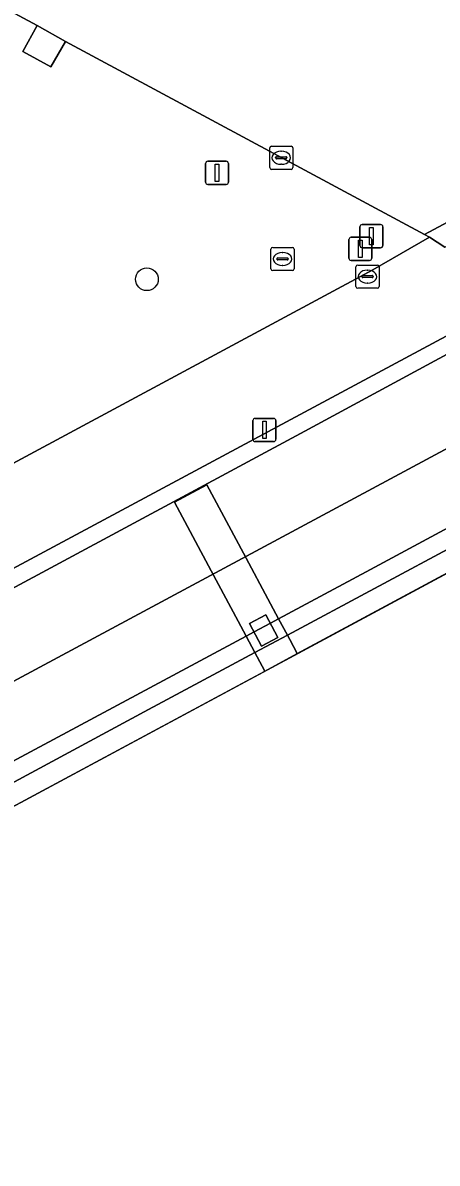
# Model space of a CAD drawing. Extents: x 158793 to 159888, y 384317 to 385256.
# Drawn here: x 159517.57 to 159535.46, y 384319.44 to 384368.65 of the extents above; entities that cross this region are included whole.
import ezdxf

# ---------------------------------------------------------------- set-up
doc = ezdxf.new("R2010")
doc.units = 0
for name, color, linetype in [('IMGEO_Berm_open', 7, 'Continuous'), ('IMGEO_Boom', 7, 'Continuous'), ('IMGEO_Dek', 7, 'Continuous'), ('IMGEO_Groenvoorziening', 7, 'Continuous'), ('IMGEO_Kolk', 7, 'Continuous'), ('IMGEO_Lichtmast', 7, 'Continuous'), ('IMGEO_Pijler', 7, 'Continuous'), ('IMGEO_Rijbaan_lokaal_gesloten', 7, 'Continuous'), ('IMGEO_Rijbaan_lokaal_open', 7, 'Continuous'), ('IMGEO_Rijbaan_regionaal_gesloten', 7, 'Continuous'), ('IMGEO_Rioolput', 7, 'Continuous'), ('IMGEO_Terreindeel_gesloten', 7, 'Continuous'), ('IMGEO_Verkeersbordpaal', 7, 'Continuous'), ('IMGEO_Voetgangersgebied_gesloten', 7, 'Continuous'), ('IMGEO_Voetgangersgebied_open', 7, 'Continuous')]:
    doc.layers.add(name, color=color, linetype=linetype)

msp = doc.modelspace()

# ---------------------------------------------------------------- linework, layer by layer
at = {"layer": 'IMGEO_Berm_open'}
for points in [[(159536.444, 384355.45), (159499.781, 384335.799), (159499.44, 384335.616), (159497.35, 384334.496), (159496.454, 384334.016), (159493.575, 384332.472), (159487.092, 384328.997), (159485.675, 384328.238), (159484.262, 384327.473), (159484.574, 384326.883), (159485.585, 384327.422), (159486.695, 384327.959), (159487.409, 384328.304), (159487.803, 384328.494), (159493.91, 384331.841), (159495.471, 384332.697), (159497.071, 384333.553), (159498.072, 384334.088), (159499.805, 384334.941), (159500, 384335.037), (159500.121, 384335.102), (159511.561, 384341.26), (159529.745, 384351.027), (159536.769, 384354.829)], [(159539.888, 384348.983), (159532.394, 384344.952), (159528.616, 384342.932), (159528.268, 384342.745), (159527.56, 384342.367), (159527.213, 384342.181), (159515.9, 384336.131)], [(159516.283, 384335.414), (159522.999, 384339.016), (159527.591, 384341.476), (159528.993, 384342.228), (159540.269, 384348.269)]]:
    msp.add_lwpolyline(points, dxfattribs=at)
at = {"layer": 'IMGEO_Boom'}
msp.add_circle((159522.928, 384357.58), 0.489, dxfattribs=at)
at = {"layer": 'IMGEO_Dek'}
msp.add_lwpolyline([(159488.508, 384319.441), (159617.271, 384388.641), (159616.87, 384389.389), (159616.488, 384390.102), (159613.401, 384395.863), (159613.053, 384396.512), (159610.395, 384395.087), (159563.216, 384369.799), (159561.835, 384369.06), (159550.338, 384362.897), (159549.574, 384362.488), (159548.537, 384361.932), (159539.445, 384357.059), (159537.377, 384355.95), (159536.444, 384355.45), (159499.781, 384335.799), (159499.44, 384335.616), (159497.35, 384334.496), (159496.454, 384334.016), (159493.575, 384332.472), (159487.092, 384328.997), (159485.675, 384328.238), (159484.262, 384327.473)], close=True, dxfattribs=at)
at = {"layer": 'IMGEO_Groenvoorziening'}
for points in [[(159519.419, 384367.842), (159518.782, 384366.744), (159517.577, 384367.405), (159518.184, 384368.531), (159510.157, 384372.845), (159509.554, 384371.728), (159508.959, 384372.06), (159510.242, 384351.462)], [(159515.405, 384348.714), (159532.677, 384357.984), (159535.134, 384359.395), (159534.919, 384359.511), (159519.419, 384367.842)]]:
    msp.add_lwpolyline(points, dxfattribs=at)
at = {"layer": 'IMGEO_Kolk'}
for p, q in [((159528.304, 384363.325), (159529.156, 384363.325)), ((159528.229, 384362.399), (159528.229, 384363.251)), ((159528.488, 384362.819), (159528.488, 384362.831)), ((159528.531, 384362.868), (159528.929, 384362.868)), ((159528.717, 384363.105), (159528.742, 384363.105)), ((159528.972, 384362.831), (159528.972, 384362.819)), ((159529.23, 384363.251), (159529.23, 384362.399)), ((159529.156, 384362.325), (159528.304, 384362.325)), ((159528.926, 384362.782), (159528.528, 384362.782)), ((159528.74, 384362.545), (159528.715, 384362.545)), ((159531.955, 384357.27), (159531.955, 384358.122)), ((159532.03, 384358.196), (159532.882, 384358.196)), ((159532.443, 384357.976), (159532.468, 384357.976)), ((159532.956, 384358.122), (159532.956, 384357.27)), ((159532.214, 384357.69), (159532.214, 384357.702)), ((159532.652, 384357.653), (159532.254, 384357.653)), ((159532.257, 384357.739), (159532.655, 384357.739)), ((159532.466, 384357.416), (159532.441, 384357.416)), ((159532.698, 384357.702), (159532.698, 384357.69)), ((159532.882, 384357.196), (159532.03, 384357.196))]:
    msp.add_line(p, q, dxfattribs=at)
for points in [[(159528.304, 384363.325), (159529.156, 384363.325)], [(159528.229, 384362.399), (159528.229, 384363.251)], [(159529.23, 384363.251), (159529.23, 384362.399)], [(159529.156, 384362.325), (159528.304, 384362.325)], [(159531.955, 384357.27), (159531.955, 384358.122)], [(159532.03, 384358.196), (159532.882, 384358.196)], [(159532.956, 384358.122), (159532.956, 384357.27)], [(159532.882, 384357.196), (159532.03, 384357.196)]]:
    msp.add_lwpolyline(points, dxfattribs=at)
for centre, radius, start, end in [((159528.306, 384363.249), 0.0765, 91.552, 178.448), ((159528.306, 384363.249), 0.0765, 91.552, 178.448), ((159529.154, 384363.249), 0.0765, 1.552, 88.448), ((159529.154, 384363.249), 0.0765, 1.552, 88.448), ((159528.528, 384362.828), 0.0403, 85.8775, 175.7526), ((159528.525, 384362.818), 0.0366, 178.938, 274.7102), ((159528.929, 384362.825), 0.043, 264.8664, 352.4533), ((159528.933, 384362.83), 0.0386, 1.7309, 96.639), ((159528.306, 384362.401), 0.0765, 181.552, 268.448), ((159528.306, 384362.401), 0.0765, 181.552, 268.448), ((159529.154, 384362.401), 0.0765, 271.552, 358.448), ((159529.154, 384362.401), 0.0765, 271.552, 358.448), ((159532.032, 384358.12), 0.0765, 91.552, 178.448), ((159532.032, 384358.12), 0.0765, 91.552, 178.448), ((159532.88, 384358.12), 0.0765, 1.552, 88.448), ((159532.88, 384358.12), 0.0765, 1.552, 88.448), ((159532.254, 384357.699), 0.0403, 85.8775, 175.7526), ((159532.251, 384357.689), 0.0366, 178.938, 274.7102), ((159532.655, 384357.696), 0.043, 264.8664, 352.4533), ((159532.659, 384357.701), 0.0386, 1.7309, 96.639), ((159532.032, 384357.272), 0.0765, 181.552, 268.448), ((159532.032, 384357.272), 0.0765, 181.552, 268.448), ((159532.88, 384357.272), 0.0765, 271.552, 358.448), ((159532.88, 384357.272), 0.0765, 271.552, 358.448)]:
    msp.add_arc(centre, radius, start, end, dxfattribs=at)
for centre, major_axis, ratio, start_param, end_param in [((159528.716, 384362.825), (-0.387, 0.002), 0.722429, 4.712389, 7.853982), ((159528.741, 384362.825), (-0.39, 0.002), 0.717154, 1.570796, 4.712389), ((159532.442, 384357.696), (-0.387, 0.002), 0.722429, 4.712389, 7.853982), ((159532.467, 384357.696), (-0.39, 0.002), 0.717154, 1.570796, 4.712389)]:
    msp.add_ellipse(centre, major_axis=major_axis, ratio=ratio, start_param=start_param, end_param=end_param, dxfattribs=at)
at = {"layer": 'IMGEO_Lichtmast'}
for p, q in [((159525.46, 384361.774), (159525.46, 384362.574)), ((159525.46, 384362.574), (159525.46, 384361.774)), ((159525.56, 384362.674), (159526.35, 384362.674)), ((159526.35, 384362.674), (159525.56, 384362.674)), ((159526.45, 384362.574), (159526.45, 384361.774)), ((159526.45, 384361.774), (159526.45, 384362.574)), ((159526.35, 384361.674), (159525.56, 384361.674)), ((159525.56, 384361.674), (159526.35, 384361.674)), ((159527.507, 384350.681), (159527.507, 384351.481)), ((159527.507, 384351.481), (159527.507, 384350.681)), ((159527.607, 384351.581), (159528.397, 384351.581)), ((159528.397, 384351.581), (159527.607, 384351.581)), ((159528.497, 384351.481), (159528.497, 384350.681)), ((159528.497, 384350.681), (159528.497, 384351.481)), ((159528.397, 384350.581), (159527.607, 384350.581)), ((159527.607, 384350.581), (159528.397, 384350.581))]:
    msp.add_line(p, q, dxfattribs=at)
for points in [[(159525.88, 384362.549), (159526.03, 384362.549), (159526.03, 384361.799), (159525.88, 384361.799), (159525.88, 384362.549)], [(159527.927, 384351.456), (159528.077, 384351.456), (159528.077, 384350.706), (159527.927, 384350.706), (159527.927, 384351.456)]]:
    msp.add_lwpolyline(points, dxfattribs=at)
for centre, start, end in [((159525.56, 384362.574), 90, 180), ((159525.56, 384362.574), 90, 180), ((159526.35, 384362.574), 0, 90), ((159526.35, 384362.574), 360, 90), ((159525.56, 384361.774), 180, 270), ((159525.56, 384361.774), 180, 270), ((159526.35, 384361.774), 270, 0), ((159526.35, 384361.774), 270, 0), ((159527.607, 384351.481), 90, 180), ((159527.607, 384351.481), 90, 180), ((159528.397, 384351.481), 0, 90), ((159528.397, 384351.481), 360, 90), ((159527.607, 384350.681), 180, 270), ((159527.607, 384350.681), 180, 270), ((159528.397, 384350.681), 270, 0), ((159528.397, 384350.681), 270, 0)]:
    msp.add_arc(centre, 0.1, start, end, dxfattribs=at)
at = {"layer": 'IMGEO_Pijler'}
for points in [[(159528.02, 384340.675), (159529.421, 384341.428), (159529.093, 384342.041), (159528.993, 384342.228), (159528.616, 384342.932), (159528.268, 384343.582), (159527.101, 384345.761), (159525.518, 384348.718), (159524.116, 384347.967), (159525.703, 384345.002), (159526.864, 384342.834), (159527.213, 384342.181), (159527.591, 384341.476), (159527.687, 384341.297)], [(159527.882, 384341.753), (159528.587, 384342.13), (159528.065, 384343.106), (159527.36, 384342.729)], [(159527.882, 384341.753), (159527.36, 384342.729), (159528.065, 384343.106), (159528.587, 384342.13)]]:
    msp.add_lwpolyline(points, close=True, dxfattribs=at)
at = {"layer": 'IMGEO_Rijbaan_lokaal_gesloten'}
msp.add_lwpolyline([(159492.544, 384382.326), (159499.587, 384378.535), (159500.805, 384377.848), (159507.103, 384374.468), (159510.157, 384372.845), (159518.184, 384368.531), (159519.419, 384367.842), (159534.919, 384359.511), (159553.184, 384369.293), (159550.262, 384374.58), (159545.604, 384372.105), (159544.701, 384371.573)], dxfattribs=at)
at = {"layer": 'IMGEO_Rijbaan_lokaal_open'}
msp.add_lwpolyline([(159551.212, 384367.259), (159553.639, 384368.525), (159553.562, 384368.656), (159553.184, 384369.293), (159534.919, 384359.511), (159535.134, 384359.395), (159535.794, 384358.967), (159541.171, 384362.021)], close=True, dxfattribs=at)
at = {"layer": 'IMGEO_Rijbaan_regionaal_gesloten'}
for points in [[(159563.57, 384369.197), (159561.6, 384368.144), (159554.006, 384364.083), (159551.589, 384362.782), (159548.951, 384361.363), (159538.146, 384355.568), (159536.769, 384354.829), (159529.745, 384351.027), (159511.561, 384341.26), (159500.121, 384335.102), (159500, 384335.037), (159499.805, 384334.941), (159498.072, 384334.088), (159497.071, 384333.553), (159495.471, 384332.697), (159493.91, 384331.841), (159487.803, 384328.494), (159487.409, 384328.304), (159486.695, 384327.959), (159485.585, 384327.422), (159484.574, 384326.883), (159486.263, 384323.687), (159509.363, 384336.06), (159611.462, 384390.851)], [(159611.462, 384390.851), (159509.363, 384336.06)], [(159540.269, 384348.269), (159528.993, 384342.228), (159527.591, 384341.476), (159522.999, 384339.016), (159516.283, 384335.414), (159514.868, 384334.656), (159503.629, 384328.629), (159503.312, 384328.459), (159502.233, 384327.88), (159500.11, 384326.742), (159498.25, 384325.745), (159497.363, 384325.269), (159491.281, 384322.007), (159490.896, 384321.8), (159489.495, 384321.049), (159489.088, 384320.831), (159488.064, 384320.282), (159488.508, 384319.441), (159617.271, 384388.641)], [(159515.9, 384336.131), (159527.213, 384342.181), (159527.56, 384342.367), (159528.268, 384342.745), (159528.616, 384342.932), (159532.394, 384344.952), (159539.888, 384348.983)]]:
    msp.add_lwpolyline(points, dxfattribs=at)
at = {"layer": 'IMGEO_Rioolput'}
for p, q in [((159528.286, 384358.031), (159528.286, 384358.883)), ((159528.361, 384358.957), (159529.213, 384358.957)), ((159529.287, 384358.883), (159529.287, 384358.031)), ((159528.545, 384358.451), (159528.545, 384358.463)), ((159528.983, 384358.414), (159528.585, 384358.414)), ((159528.588, 384358.5), (159528.986, 384358.5)), ((159528.774, 384358.737), (159528.799, 384358.737)), ((159529.029, 384358.463), (159529.029, 384358.451)), ((159529.213, 384357.957), (159528.361, 384357.957)), ((159528.797, 384358.177), (159528.772, 384358.177))]:
    msp.add_line(p, q, dxfattribs=at)
for points in [[(159528.286, 384358.031), (159528.286, 384358.883)], [(159528.361, 384358.957), (159529.213, 384358.957)], [(159529.287, 384358.883), (159529.287, 384358.031)], [(159529.213, 384357.957), (159528.361, 384357.957)]]:
    msp.add_lwpolyline(points, dxfattribs=at)
for centre, radius, start, end in [((159528.363, 384358.881), 0.0765, 91.552, 178.448), ((159528.363, 384358.881), 0.0765, 91.552, 178.448), ((159529.211, 384358.881), 0.0765, 1.552, 88.448), ((159529.211, 384358.881), 0.0765, 1.552, 88.448), ((159528.585, 384358.46), 0.0403, 85.8775, 175.7526), ((159528.582, 384358.45), 0.0366, 178.938, 274.7102), ((159528.986, 384358.457), 0.043, 264.8664, 352.4533), ((159528.99, 384358.462), 0.0386, 1.7309, 96.639), ((159528.363, 384358.033), 0.0765, 181.552, 268.448), ((159528.363, 384358.033), 0.0765, 181.552, 268.448), ((159529.211, 384358.033), 0.0765, 271.552, 358.448), ((159529.211, 384358.033), 0.0765, 271.552, 358.448)]:
    msp.add_arc(centre, radius, start, end, dxfattribs=at)
for centre, major_axis, ratio, start_param, end_param in [((159528.773, 384358.457), (-0.387, 0.002), 0.722429, 4.712389, 7.853982), ((159528.798, 384358.457), (-0.39, 0.002), 0.717154, 1.570796, 4.712389)]:
    msp.add_ellipse(centre, major_axis=major_axis, ratio=ratio, start_param=start_param, end_param=end_param, dxfattribs=at)
at = {"layer": 'IMGEO_Terreindeel_gesloten'}
msp.add_lwpolyline([(159519.419, 384367.842), (159518.184, 384368.531), (159517.577, 384367.405), (159518.782, 384366.744)], close=True, dxfattribs=at)
at = {"layer": 'IMGEO_Verkeersbordpaal'}
for p, q in [((159532.127, 384359.044), (159532.127, 384359.844)), ((159532.127, 384359.844), (159532.127, 384359.044)), ((159532.227, 384359.944), (159533.017, 384359.944)), ((159533.017, 384359.944), (159532.227, 384359.944)), ((159533.117, 384359.844), (159533.117, 384359.044)), ((159533.117, 384359.044), (159533.117, 384359.844)), ((159531.748, 384359.392), (159532.538, 384359.392)), ((159532.538, 384359.392), (159531.748, 384359.392)), ((159531.648, 384358.492), (159531.648, 384359.292)), ((159531.648, 384359.292), (159531.648, 384358.492)), ((159533.017, 384358.944), (159532.227, 384358.944)), ((159532.227, 384358.944), (159533.017, 384358.944)), ((159532.638, 384359.292), (159532.638, 384358.492)), ((159532.638, 384358.492), (159532.638, 384359.292)), ((159532.538, 384358.392), (159531.748, 384358.392)), ((159531.748, 384358.392), (159532.538, 384358.392))]:
    msp.add_line(p, q, dxfattribs=at)
for points in [[(159532.547, 384359.819), (159532.697, 384359.819), (159532.697, 384359.069), (159532.547, 384359.069), (159532.547, 384359.819)], [(159532.068, 384359.267), (159532.218, 384359.267), (159532.218, 384358.517), (159532.068, 384358.517), (159532.068, 384359.267)]]:
    msp.add_lwpolyline(points, dxfattribs=at)
for centre, start, end in [((159532.227, 384359.844), 90, 180), ((159532.227, 384359.844), 90, 180), ((159533.017, 384359.844), 0, 90), ((159533.017, 384359.844), 360, 90), ((159531.748, 384359.292), 90, 180), ((159531.748, 384359.292), 90, 180), ((159532.538, 384359.292), 0, 90), ((159532.538, 384359.292), 360, 90), ((159532.227, 384359.044), 180, 270), ((159532.227, 384359.044), 180, 270), ((159533.017, 384359.044), 270, 0), ((159533.017, 384359.044), 270, 0), ((159531.748, 384358.492), 180, 270), ((159531.748, 384358.492), 180, 270), ((159532.538, 384358.492), 270, 0), ((159532.538, 384358.492), 270, 0)]:
    msp.add_arc(centre, 0.1, start, end, dxfattribs=at)
at = {"layer": 'IMGEO_Voetgangersgebied_gesloten'}
msp.add_lwpolyline([(159535.794, 384358.967), (159535.134, 384359.395), (159532.677, 384357.984), (159515.405, 384348.714), (159508.648, 384345.089), (159496.988, 384338.85), (159492.902, 384336.674), (159491.688, 384336.028), (159490.135, 384335.201), (159490.276, 384334.957), (159492.037, 384331.926), (159496.453, 384323.711), (159502.679, 384327.057), (159502.233, 384327.88), (159501.841, 384328.604), (159500.413, 384331.238), (159500, 384332.001), (159498.728, 384334.348), (159499.805, 384334.941), (159500, 384335.037), (159500.121, 384335.102), (159499.752, 384335.783), (159536.444, 384355.45)], dxfattribs=at)
at = {"layer": 'IMGEO_Voetgangersgebied_open'}
for points in [[(159536.444, 384355.45), (159499.752, 384335.783)], [(159516.718, 384334.601), (159528.02, 384340.675), (159527.687, 384341.297), (159527.591, 384341.476), (159527.213, 384342.181), (159526.864, 384342.834), (159525.703, 384345.002), (159524.116, 384347.967), (159525.518, 384348.718), (159527.101, 384345.761), (159528.268, 384343.582), (159528.616, 384342.932), (159528.993, 384342.228), (159529.093, 384342.041), (159529.421, 384341.428), (159540.688, 384347.484)]]:
    msp.add_lwpolyline(points, dxfattribs=at)

doc.saveas('drawing.dxf')
